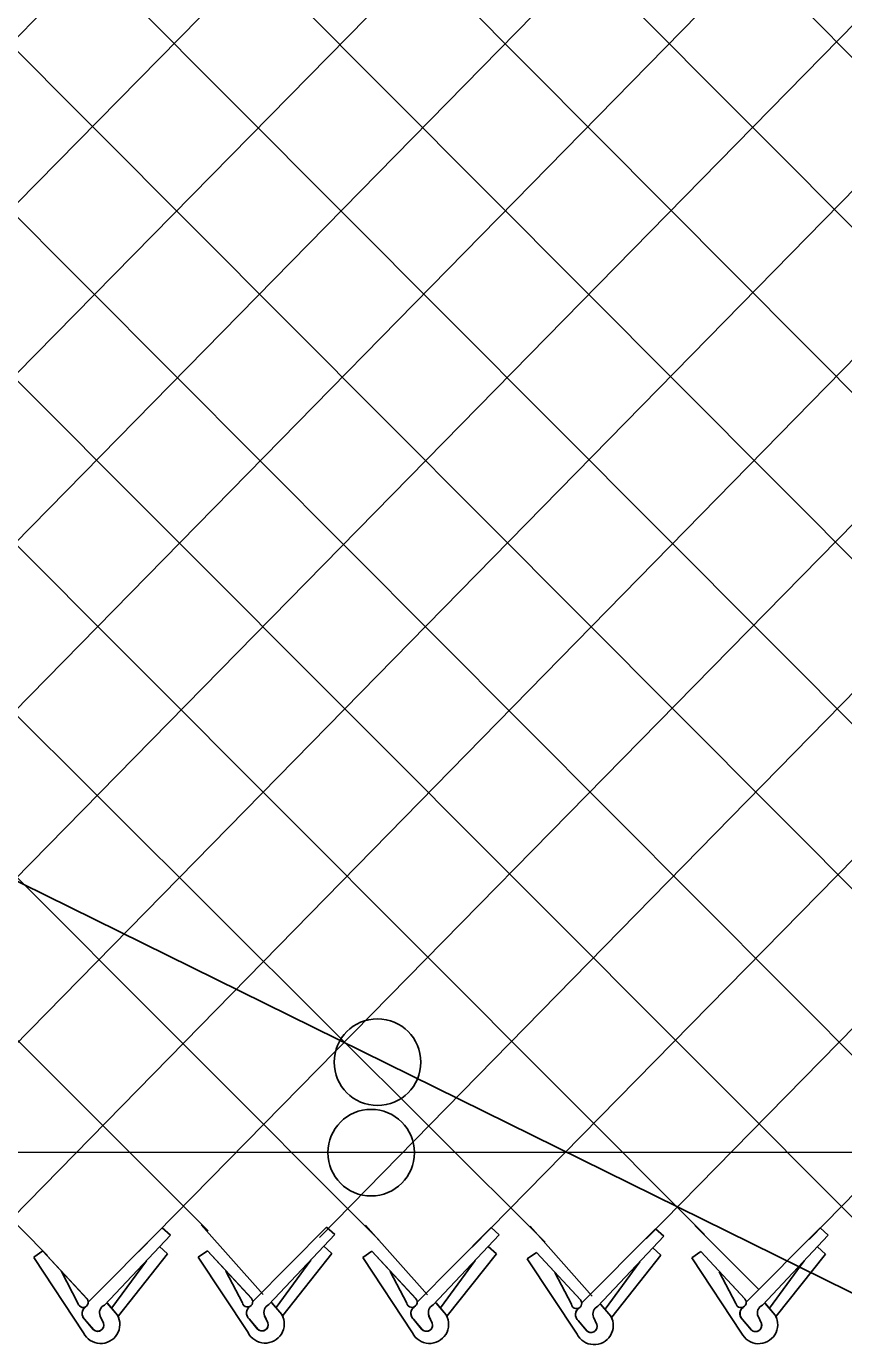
# Model space of a CAD drawing. Extents: x 0 to 2.85, y -0.1 to 1.83.
# Drawn here: x 1.4431 to 1.4832, y 0.8085 to 0.8731 of the extents above; entities that cross this region are included whole.
import ezdxf

# ---------------------------------------------------------------- set-up
doc = ezdxf.new("R2010")
doc.units = 0
doc.layers.add('sb_Chainlink Fence', color=7, linetype='Continuous')
doc.layers.add('sb_Existing Structural Steel', color=7, linetype='Continuous')

msp = doc.modelspace()

# ---------------------------------------------------------------- linework, layer by layer
at = {"layer": 'sb_Chainlink Fence'}
for p, q in [((1.4330900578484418, 0.8135108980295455), (1.54130000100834, 0.9238534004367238)), ((1.4574721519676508, 0.813753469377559), (1.5654716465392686, 0.9239878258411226)), ((1.4814645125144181, 0.8136599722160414), (1.5897593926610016, 0.9240813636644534)), ((1.4176954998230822, 0.8141994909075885), (1.525192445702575, 0.9237736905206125)), ((1.4237896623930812, 0.9232683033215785), (1.532221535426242, 0.8143513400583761)), ((1.4322477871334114, 0.9232290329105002), (1.5402996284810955, 0.8143990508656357)), ((1.3589724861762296, 0.9226671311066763), (1.4685410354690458, 0.8135229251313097)), ((1.367375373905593, 0.9230630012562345), (1.476341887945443, 0.8138894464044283)), ((1.3754322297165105, 0.9230600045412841), (1.4855680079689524, 0.8127404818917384)), ((1.3834850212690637, 0.9230960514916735), (1.4925967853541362, 0.813625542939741)), ((1.3915632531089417, 0.9230902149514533), (1.4999952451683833, 0.814377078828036)), ((1.392508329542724, 0.8134555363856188), (1.4999257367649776, 0.9225721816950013)), ((1.3996167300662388, 0.9231115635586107), (1.5080495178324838, 0.8143604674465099)), ((1.4011893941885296, 0.8138539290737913), (1.5079825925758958, 0.922569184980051)), ((1.409654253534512, 0.8142260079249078), (1.5160353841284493, 0.9226052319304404)), ((1.4251806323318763, 0.8135752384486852), (1.5321670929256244, 0.9226207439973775)), ((1.4414238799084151, 0.8136893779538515), (1.548279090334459, 0.9227769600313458)), ((1.4486158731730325, 0.813052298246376), (1.556340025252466, 0.9227774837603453)), ((1.4649547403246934, 0.8132744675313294), (1.5725730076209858, 0.9228273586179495)), ((1.4734750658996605, 0.8136861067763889), (1.5806264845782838, 0.9228487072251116)), ((1.3845717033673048, 0.8135355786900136), (1.4918637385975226, 0.9224708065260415)), ((1.4094939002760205, 0.9213579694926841), (1.516111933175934, 0.8143008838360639)), ((1.4175558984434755, 0.9214593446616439), (1.5241686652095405, 0.8143456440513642)), ((1.3369998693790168, 0.921033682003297), (1.4441558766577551, 0.8128610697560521)), ((1.3450289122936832, 0.9210699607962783), (1.4520245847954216, 0.8140721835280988)), ((1.3533605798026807, 0.9207439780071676), (1.460392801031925, 0.8136314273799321)), ((1.4461495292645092, 0.8105869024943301), (1.4497768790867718, 0.8142296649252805)), ((1.4501726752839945, 0.8138710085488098), (1.4497768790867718, 0.8142296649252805)), ((1.4516863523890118, 0.814377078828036), (1.4547216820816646, 0.8109594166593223)), ((1.454203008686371, 0.810607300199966), (1.4578303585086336, 0.8142500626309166)), ((1.4582261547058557, 0.8138914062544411), (1.4578303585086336, 0.8142500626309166)), ((1.4597406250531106, 0.8143604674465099), (1.4627759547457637, 0.8109428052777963)), ((1.4622572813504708, 0.8105906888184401), (1.465884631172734, 0.8142334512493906)), ((1.4662804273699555, 0.8138747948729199), (1.465884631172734, 0.8142334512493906)), ((1.4678030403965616, 0.8143008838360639), (1.4708383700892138, 0.8108832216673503)), ((1.4703196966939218, 0.810531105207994), (1.4739470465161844, 0.8141738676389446)), ((1.4743428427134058, 0.8138152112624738), (1.4739470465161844, 0.8141738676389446)), ((1.4758597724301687, 0.8143456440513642), (1.479002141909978, 0.8112094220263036)), ((1.4783764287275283, 0.8105758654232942), (1.4820037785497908, 0.8142186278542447)), ((1.482399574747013, 0.813859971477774), (1.4820037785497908, 0.8142186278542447)), ((1.4469472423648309, 0.8104443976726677), (1.4501726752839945, 0.8138710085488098)), ((1.4550007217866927, 0.8104647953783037), (1.4582261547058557, 0.8138914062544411)), ((1.4630549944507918, 0.8104481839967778), (1.4662804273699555, 0.8138747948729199)), ((1.4711174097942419, 0.8103886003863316), (1.4743428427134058, 0.8138152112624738)), ((1.47917414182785, 0.810433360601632), (1.482399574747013, 0.813859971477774)), ((1.4434827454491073, 0.8127847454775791), (1.443928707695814, 0.8130894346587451)), ((1.4459252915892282, 0.8090801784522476), (1.4434888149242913, 0.8127690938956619)), ((1.4439347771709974, 0.813073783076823), (1.4460907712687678, 0.81075015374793)), ((1.4439347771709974, 0.813073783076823), (1.4461045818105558, 0.810736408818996)), ((1.4500383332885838, 0.8129450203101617), (1.447625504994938, 0.8099103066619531)), ((1.4500383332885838, 0.8129450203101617), (1.4496425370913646, 0.8133036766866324)), ((1.4515422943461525, 0.8127894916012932), (1.4519882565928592, 0.8130941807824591)), ((1.4539787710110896, 0.8091005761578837), (1.4515422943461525, 0.8127894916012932)), ((1.4519882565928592, 0.8130941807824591), (1.45414425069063, 0.8107705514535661)), ((1.4519882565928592, 0.8130941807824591), (1.4541580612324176, 0.8107568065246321)), ((1.458091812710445, 0.8129654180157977), (1.4556789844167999, 0.8099307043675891)), ((1.458091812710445, 0.8129654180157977), (1.4576960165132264, 0.8133240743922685)), ((1.4595965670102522, 0.8127728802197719), (1.460042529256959, 0.8130775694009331)), ((1.46203304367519, 0.8090839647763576), (1.4595965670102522, 0.8127728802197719)), ((1.460042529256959, 0.8130775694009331), (1.4621985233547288, 0.81075394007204)), ((1.460042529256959, 0.8130775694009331), (1.462212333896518, 0.810740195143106)), ((1.4661460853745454, 0.8129488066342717), (1.4637332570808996, 0.8099140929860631)), ((1.4661460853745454, 0.8129488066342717), (1.4657502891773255, 0.8133074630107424)), ((1.4676589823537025, 0.8127132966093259), (1.4681049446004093, 0.8130179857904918)), ((1.4681049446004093, 0.8130179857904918), (1.4702609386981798, 0.810694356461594)), ((1.4681049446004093, 0.8130179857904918), (1.470274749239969, 0.81068061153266)), ((1.4742085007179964, 0.8128892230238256), (1.4717956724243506, 0.809854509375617)), ((1.4742085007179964, 0.8128892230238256), (1.4738127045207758, 0.8132478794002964)), ((1.4757157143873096, 0.8127580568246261), (1.4761616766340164, 0.813062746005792)), ((1.4781521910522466, 0.8090691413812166), (1.4757157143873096, 0.8127580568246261)), ((1.4761616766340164, 0.813062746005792), (1.4783176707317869, 0.8107391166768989)), ((1.4761616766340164, 0.813062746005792), (1.4783314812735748, 0.8107253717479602)), ((1.482265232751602, 0.8129339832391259), (1.479852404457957, 0.809899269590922)), ((1.482265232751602, 0.8129339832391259), (1.4818694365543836, 0.8132926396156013)), ((1.448999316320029, 0.8126129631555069), (1.4473022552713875, 0.8103030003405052)), ((1.4537013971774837, 0.8105560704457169), (1.4528897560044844, 0.8121076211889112)), ((1.457052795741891, 0.8126333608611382), (1.4553557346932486, 0.8103233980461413)), ((1.46510706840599, 0.8126167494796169), (1.463410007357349, 0.8103067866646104)), ((1.4700954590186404, 0.8090243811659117), (1.4676589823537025, 0.8127132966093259)), ((1.4731694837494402, 0.8125571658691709), (1.4714724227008, 0.8102472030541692)), ((1.481226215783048, 0.8126019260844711), (1.4795291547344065, 0.8102919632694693)), ((1.4456479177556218, 0.8105356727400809), (1.4448362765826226, 0.8120872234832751)), ((1.4617556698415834, 0.8105394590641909), (1.4609440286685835, 0.8120910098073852)), ((1.4698180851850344, 0.8104798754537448), (1.4690064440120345, 0.8120314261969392)), ((1.47787481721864, 0.8105246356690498), (1.4770631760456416, 0.8120761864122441)), ((1.447082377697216, 0.8105399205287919), (1.4475775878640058, 0.8099537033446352)), ((1.4470889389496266, 0.8105309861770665), (1.447580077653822, 0.8099516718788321)), ((1.4551358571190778, 0.810560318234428), (1.4556310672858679, 0.8099741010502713)), ((1.4551424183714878, 0.8105513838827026), (1.455633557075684, 0.8099720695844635)), ((1.4631901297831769, 0.8105437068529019), (1.4636853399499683, 0.8099574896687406)), ((1.463196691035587, 0.8105347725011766), (1.4636878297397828, 0.8099554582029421)), ((1.4712525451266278, 0.8104841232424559), (1.4717477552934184, 0.8098979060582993)), ((1.471259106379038, 0.8104751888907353), (1.4717502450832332, 0.8098958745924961)), ((1.479309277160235, 0.8105288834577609), (1.4798044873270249, 0.8099426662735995)), ((1.479315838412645, 0.8105199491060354), (1.4798069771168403, 0.8099406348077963)), ((1.4463769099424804, 0.8092651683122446), (1.4459728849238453, 0.8097489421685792)), ((1.4459728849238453, 0.8097489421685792), (1.4464180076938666, 0.8092218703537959)), ((1.4468990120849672, 0.8095507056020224), (1.4467354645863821, 0.80990500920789)), ((1.4467360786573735, 0.8098924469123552), (1.4468986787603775, 0.8095587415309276)), ((1.4475775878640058, 0.8099537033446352), (1.4476140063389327, 0.8098856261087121)), ((1.4476140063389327, 0.8098856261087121), (1.4476450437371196, 0.8098127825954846)), ((1.4544303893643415, 0.8092855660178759), (1.4540263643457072, 0.8097693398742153)), ((1.4540263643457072, 0.8097693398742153), (1.4544714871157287, 0.8092422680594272)), ((1.4549524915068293, 0.8095711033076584), (1.4547889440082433, 0.8099254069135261)), ((1.4547895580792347, 0.8099128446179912), (1.4549521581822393, 0.8095791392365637)), ((1.4556310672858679, 0.8099741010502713), (1.4556674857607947, 0.8099060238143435)), ((1.4556674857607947, 0.8099060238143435), (1.4556985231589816, 0.8098331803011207)), ((1.4624846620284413, 0.8092689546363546), (1.462080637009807, 0.8097527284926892)), ((1.462080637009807, 0.8097527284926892), (1.4625257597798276, 0.8092256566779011)), ((1.463006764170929, 0.8095544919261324), (1.462843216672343, 0.809908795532)), ((1.4628438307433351, 0.8098962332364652), (1.4630064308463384, 0.8095625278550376)), ((1.4636853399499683, 0.8099574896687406), (1.4637217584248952, 0.8098894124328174)), ((1.4637217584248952, 0.8098894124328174), (1.4637527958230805, 0.8098165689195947)), ((1.4705470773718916, 0.8092093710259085), (1.470143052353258, 0.8096931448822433)), ((1.470143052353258, 0.8096931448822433), (1.4705881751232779, 0.8091660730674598)), ((1.47106917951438, 0.8094949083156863), (1.4709056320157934, 0.809849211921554)), ((1.470906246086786, 0.8098366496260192), (1.4710688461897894, 0.8095029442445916)), ((1.4717477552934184, 0.8098979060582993), (1.4717841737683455, 0.8098298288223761)), ((1.4717841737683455, 0.8098298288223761), (1.4718152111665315, 0.8097569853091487)), ((1.4786038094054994, 0.8092541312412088), (1.4781997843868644, 0.8097379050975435)), ((1.4781997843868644, 0.8097379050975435), (1.4786449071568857, 0.8092108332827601)), ((1.4791259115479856, 0.8095396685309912), (1.4789623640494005, 0.8098939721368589)), ((1.478962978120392, 0.8098814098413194), (1.4791255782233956, 0.8095477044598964)), ((1.4798044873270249, 0.8099426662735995), (1.4798409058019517, 0.8098745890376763)), ((1.4798409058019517, 0.8098745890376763), (1.4798719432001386, 0.8098017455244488))]:
    msp.add_line(p, q, dxfattribs=at)
for centre, radius, start, end in [((1.445899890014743, 0.8105797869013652), 0.00025580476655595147, 189.9304409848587, 40.97853800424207), ((1.446232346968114, 0.8100322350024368), 0.0003843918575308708, 126.9947472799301, 219.79833989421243), ((1.446242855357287, 0.8100317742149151), 0.0003909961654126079, 127.7656421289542, 226.33281459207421), ((1.4471231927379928, 0.8100643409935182), 0.00041880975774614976, 114.84216649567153, 203.51671506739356), ((1.453953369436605, 0.8106001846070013), 0.00025580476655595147, 189.9304409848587, 40.97853800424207), ((1.454285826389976, 0.8100526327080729), 0.0003843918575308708, 126.9947472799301, 219.79833989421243), ((1.4542963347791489, 0.8100521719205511), 0.0003909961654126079, 127.7656421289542, 226.33281459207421), ((1.455176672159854, 0.8100847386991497), 0.00041880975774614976, 114.84216649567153, 203.51671506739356), ((1.4620076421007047, 0.8105835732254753), 0.00025580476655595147, 189.9304409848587, 40.97853800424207), ((1.4623400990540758, 0.8100360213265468), 0.0003843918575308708, 126.9947472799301, 219.79833989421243), ((1.4623506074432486, 0.8100355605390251), 0.0003909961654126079, 127.7656421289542, 226.33281459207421), ((1.4632309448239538, 0.8100681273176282), 0.00041880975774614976, 114.84216649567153, 203.51671506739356), ((1.4700700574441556, 0.810523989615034), 0.00025580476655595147, 189.9304409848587, 40.97853800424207), ((1.4704025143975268, 0.8099764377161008), 0.0003843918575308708, 126.9947472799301, 219.79833989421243), ((1.470413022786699, 0.8099759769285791), 0.0003909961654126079, 127.7656421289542, 226.33281459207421), ((1.471293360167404, 0.8100085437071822), 0.00041880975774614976, 114.84216649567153, 203.51671506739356), ((1.4781267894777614, 0.8105687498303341), 0.00025580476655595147, 189.9304409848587, 40.97853800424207), ((1.4784592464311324, 0.8100211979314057), 0.0003843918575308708, 126.9947472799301, 219.79833989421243), ((1.478469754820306, 0.810020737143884), 0.0003909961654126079, 127.7656421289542, 226.33281459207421), ((1.4793500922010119, 0.8100533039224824), 0.00041880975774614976, 114.84216649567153, 203.51671506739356), ((1.4467637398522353, 0.8094949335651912), 0.0009354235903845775, 206.32021657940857, 29.22686940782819), ((1.4466097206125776, 0.8094595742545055), 0.00030330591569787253, 219.86319118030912, 17.48524419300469), ((1.4466108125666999, 0.809458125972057), 0.00030494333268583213, 230.78260140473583, 19.265642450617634), ((1.4548172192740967, 0.8095153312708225), 0.0009354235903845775, 206.32021657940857, 29.22686940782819), ((1.4546632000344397, 0.8094799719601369), 0.00030330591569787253, 219.86319118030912, 17.48524419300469), ((1.454664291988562, 0.8094785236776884), 0.00030494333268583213, 230.78260140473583, 19.265642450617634), ((1.462871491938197, 0.8094987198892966), 0.0009354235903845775, 206.32021657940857, 29.22686940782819), ((1.4627174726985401, 0.8094633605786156), 0.00030330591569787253, 219.86319118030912, 17.48524419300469), ((1.4627185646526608, 0.809461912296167), 0.00030494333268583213, 230.78260140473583, 19.265642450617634), ((1.470933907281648, 0.8094391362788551), 0.0009354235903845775, 206.32021657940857, 29.22686940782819), ((1.4789906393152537, 0.8094838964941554), 0.0009354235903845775, 206.32021657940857, 29.22686940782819), ((1.4788366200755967, 0.8094485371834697), 0.00030330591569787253, 219.86319118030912, 17.48524419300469), ((1.478837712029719, 0.8094470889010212), 0.00030494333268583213, 230.78260140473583, 19.265642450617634), ((1.4707798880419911, 0.8094037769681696), 0.00030330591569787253, 219.86319118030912, 17.48524419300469), ((1.4707809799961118, 0.809402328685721), 0.00030494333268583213, 230.78260140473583, 19.265642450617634)]:
    msp.add_arc(centre, radius, start, end, dxfattribs=at)
at = {"layer": 'sb_Existing Structural Steel'}
for p, q in [((1.485231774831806, 0.8102083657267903), (1.3996308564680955, 0.8524202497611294)), ((1.0977552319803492, 0.8177376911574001), (2.4494196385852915, 0.8184027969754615))]:
    msp.add_line(p, q, dxfattribs=at)
for centre in [(1.460319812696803, 0.8223344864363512), (1.4600087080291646, 0.8179050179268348)]:
    msp.add_circle(centre, 0.0021204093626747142, dxfattribs=at)

doc.saveas('drawing.dxf')
